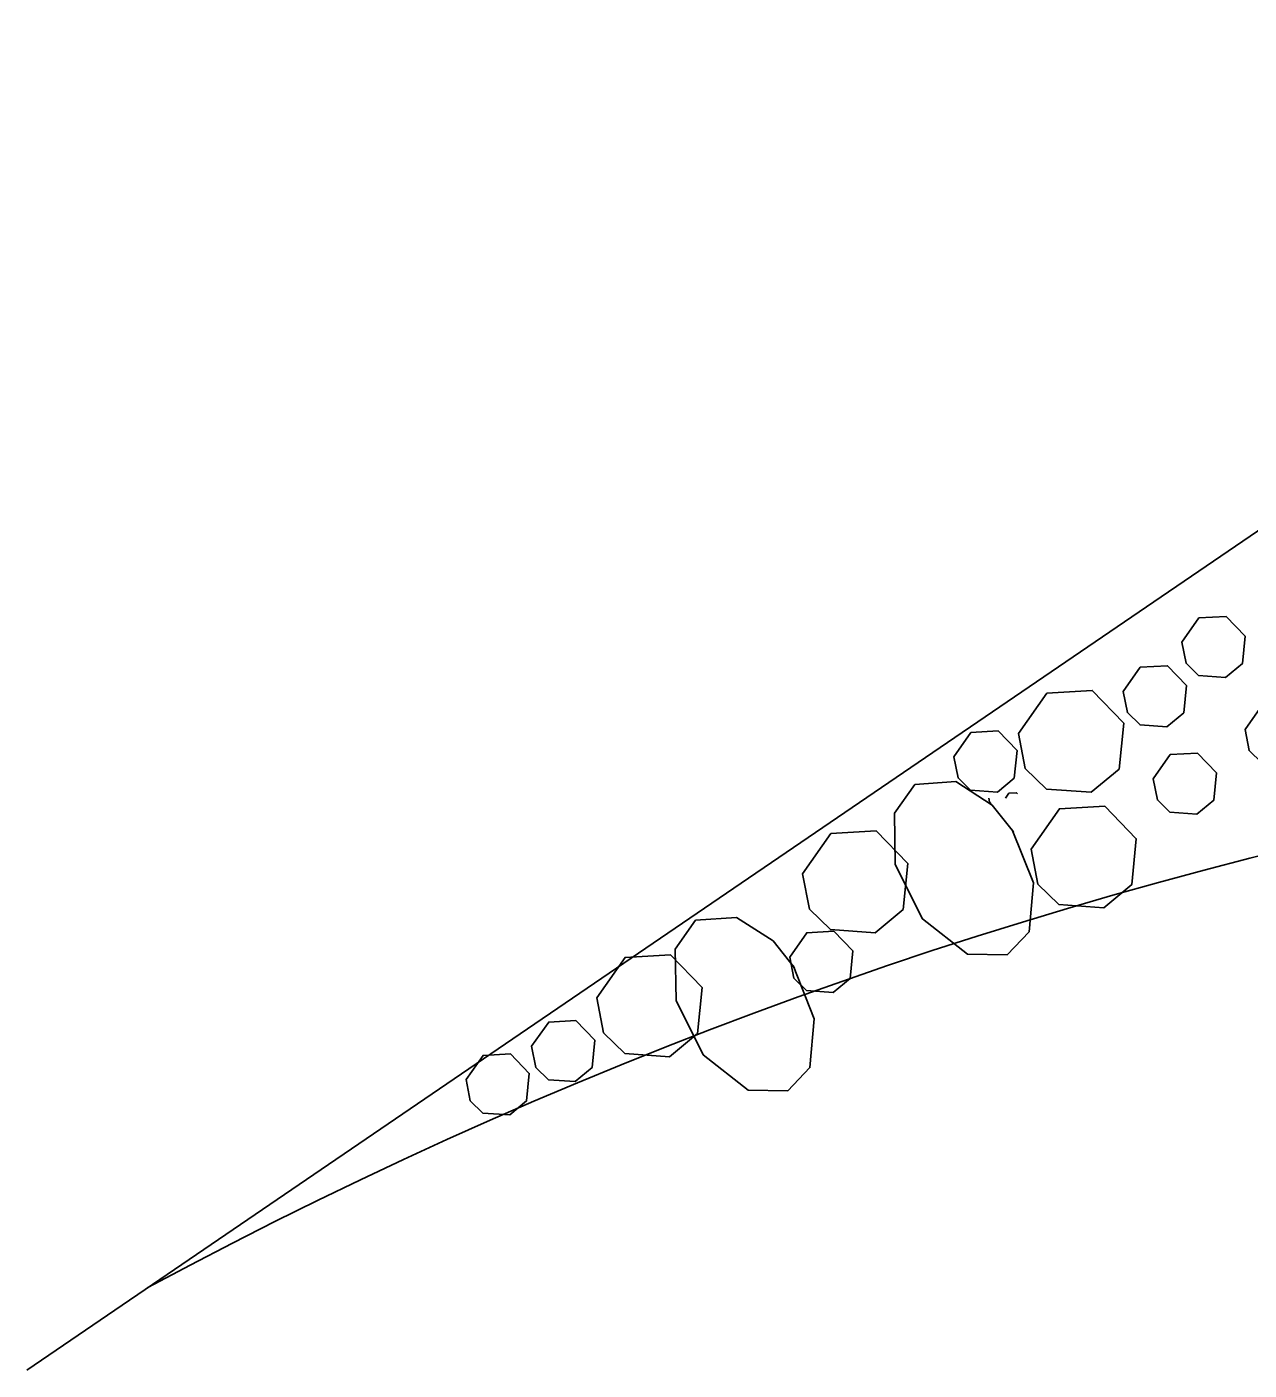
# Model space of a CAD drawing. Extents: x 6707406 to 6714471, y 1868570 to 1872341.
# Drawn here: x 6709495.9 to 6709570.8, y 1870216.3 to 1870298.5 of the extents above; entities that cross this region are included whole.
import ezdxf

# ---------------------------------------------------------------- set-up
doc = ezdxf.new("R2010")
doc.units = 0
doc.layers.add('60 Nongeo Data', color=7, linetype='Continuous')

msp = doc.modelspace()

# ---------------------------------------------------------------- linework, layer by layer
at = {"layer": '60 Nongeo Data'}
msp.add_line((6709495.937, 1870216.259), (6709884.381, 1870481.014), dxfattribs=at)
for points in [[(6709566.652, 1870260.815), (6709567.696, 1870262.3), (6709569.362, 1870262.395), (6709570.52, 1870261.194), (6709570.353, 1870259.512), (6709569.323, 1870258.655), (6709567.678, 1870258.774), (6709566.905, 1870259.525), (6709566.653, 1870260.815)], [(6709563.063, 1870257.798), (6709564.107, 1870259.282), (6709565.774, 1870259.377), (6709566.931, 1870258.176), (6709566.765, 1870256.494), (6709565.735, 1870255.638), (6709564.09, 1870255.756), (6709563.316, 1870256.507), (6709563.065, 1870257.798)], [(6709556.645, 1870255.229), (6709558.384, 1870257.703), (6709561.161, 1870257.862), (6709563.092, 1870255.86), (6709562.813, 1870253.055), (6709561.097, 1870251.629), (6709558.355, 1870251.828), (6709557.065, 1870253.079), (6709556.646, 1870255.229)], [(6709570.516, 1870255.469), (6709571.56, 1870256.954), (6709573.226, 1870257.05), (6709574.384, 1870255.848), (6709574.217, 1870254.165), (6709573.187, 1870253.309), (6709571.542, 1870253.429), (6709570.768, 1870254.179), (6709570.517, 1870255.469)], [(6709552.692, 1870253.803), (6709553.736, 1870255.288), (6709555.402, 1870255.383), (6709556.56, 1870254.182), (6709556.393, 1870252.5), (6709555.363, 1870251.643), (6709553.718, 1870251.762), (6709552.945, 1870252.513), (6709552.693, 1870253.803)], [(6709564.897, 1870252.449), (6709565.941, 1870253.934), (6709567.607, 1870254.029), (6709568.765, 1870252.828), (6709568.598, 1870251.144), (6709567.568, 1870250.288), (6709565.923, 1870250.409), (6709565.149, 1870251.159), (6709564.898, 1870252.449)], [(6709556.268, 1870249.339), (6709557.559, 1870246.085), (6709557.3, 1870243.096), (6709555.95, 1870241.674), (6709553.524, 1870241.721), (6709550.768, 1870243.876), (6709549.102, 1870247.208), (6709549.047, 1870250.349), (6709550.303, 1870252.116), (6709552.805, 1870252.283), (6709555.042, 1870250.85), (6709556.352, 1870249.207)], [(6709555.85, 1870251.265), (6709556.066, 1870251.572), (6709556.529, 1870251.598), (6709556.593, 1870251.532)], [(6709554.973, 1870250.95), (6709554.868, 1870251.051), (6709554.826, 1870251.266)], [(6709557.414, 1870248.153), (6709559.154, 1870250.627), (6709561.931, 1870250.787), (6709563.861, 1870248.784), (6709563.582, 1870245.979), (6709561.867, 1870244.553), (6709559.124, 1870244.752), (6709557.835, 1870246.002), (6709557.416, 1870248.153)], [(6709543.423, 1870246.633), (6709545.163, 1870249.107), (6709547.939, 1870249.266), (6709549.87, 1870247.265), (6709549.591, 1870244.459), (6709547.875, 1870243.032), (6709545.133, 1870243.231), (6709543.843, 1870244.482), (6709543.424, 1870246.632)], [(6709542.846, 1870241.023), (6709544.137, 1870237.77), (6709543.878, 1870234.78), (6709542.528, 1870233.358), (6709540.102, 1870233.405), (6709537.347, 1870235.56), (6709535.681, 1870238.892), (6709535.625, 1870242.033), (6709536.881, 1870243.8), (6709539.383, 1870243.967), (6709541.619, 1870242.534), (6709542.93, 1870240.891)], [(6709542.639, 1870241.544), (6709543.683, 1870243.029), (6709545.349, 1870243.124), (6709546.507, 1870241.923), (6709546.34, 1870240.239), (6709545.31, 1870239.384), (6709543.665, 1870239.504), (6709542.891, 1870240.254), (6709542.64, 1870241.544)], [(6709530.828, 1870239.047), (6709532.566, 1870241.522), (6709535.344, 1870241.679), (6709537.274, 1870239.679), (6709536.994, 1870236.874), (6709535.279, 1870235.447), (6709532.538, 1870235.645), (6709531.247, 1870236.896), (6709530.829, 1870239.047)], [(6709526.842, 1870236.08), (6709527.886, 1870237.565), (6709529.552, 1870237.659), (6709530.71, 1870236.459), (6709530.543, 1870234.775), (6709529.513, 1870233.919), (6709527.868, 1870234.038), (6709527.094, 1870234.788), (6709526.843, 1870236.08)], [(6709522.828, 1870234.04), (6709523.871, 1870235.525), (6709525.538, 1870235.619), (6709526.696, 1870234.419), (6709526.528, 1870232.736), (6709525.499, 1870231.879), (6709523.853, 1870231.998), (6709523.08, 1870232.749), (6709522.829, 1870234.04)]]:
    msp.add_lwpolyline(points, dxfattribs=at)
msp.add_arc((6709643.665, 1869960.83), 295.871, 82.3714, 118.30947, dxfattribs=at)

doc.saveas('drawing.dxf')
